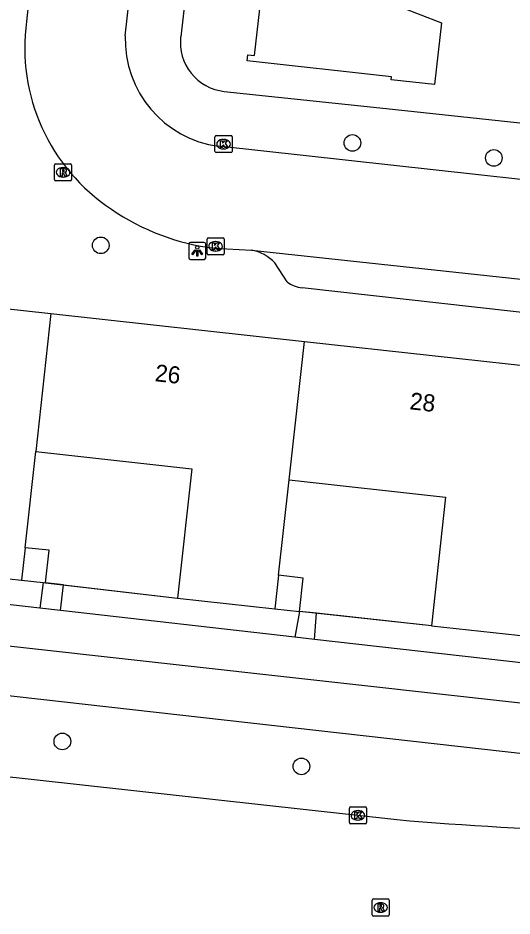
# Model space of a CAD drawing. Extents: x 162398 to 163643, y 386453 to 387397.
# Drawn here: x 162508.8 to 162537.8, y 386458.2 to 386510.9 of the extents above; entities that cross this region are included whole.
import ezdxf

# ---------------------------------------------------------------- set-up
doc = ezdxf.new("R2010")
doc.units = 0
for name, color, linetype in [('IMGEO_Boom', 7, 'Continuous'), ('IMGEO_Fietspad_gesloten', 7, 'Continuous'), ('IMGEO_Haag', 7, 'Continuous'), ('IMGEO_Kolk', 7, 'Continuous'), ('IMGEO_Lichtpunt', 7, 'Continuous'), ('IMGEO_Muur', 7, 'Continuous'), ('IMGEO_Pand', 7, 'Continuous'), ('IMGEO_Pand_nummerreeks', 7, 'Continuous'), ('IMGEO_Rijbaan_lokaal_open', 7, 'Continuous'), ('IMGEO_Rijbaan_regionaal_gesloten', 7, 'Continuous'), ('IMGEO_Rioolput', 7, 'Continuous'), ('IMGEO_Voetpad_open', 7, 'Continuous')]:
    doc.layers.add(name, color=color, linetype=linetype)

msp = doc.modelspace()

# ---------------------------------------------------------------- linework, layer by layer
at = {"layer": 'IMGEO_Boom'}
for centre in [(162528.427, 386503.606), (162536.728, 386502.728), (162513.651, 386497.597), (162511.399, 386468.476), (162525.431, 386467.01)]:
    msp.add_circle(centre, 0.489, dxfattribs=at)
at = {"layer": 'IMGEO_Fietspad_gesloten'}
for points in [[(162612.598, 386468.115), (162608.694, 386467.214), (162607.786, 386467.135), (162574.796, 386468.398), (162557.744, 386468.633), (162551.636, 386469.243), (162536, 386470.973), (162488.361, 386476.276), (162403.801, 386485.785)], [(162553.584, 386466.035), (162546.94, 386466.783), (162489.45, 386473.258), (162443.374, 386478.373), (162401.944, 386482.942)]]:
    msp.add_lwpolyline(points, dxfattribs=at)
at = {"layer": 'IMGEO_Haag'}
for points in [[(162511.458, 386477.66), (162518.158, 386476.892)], [(162533.062, 386475.267), (162526.319, 386475.996)]]:
    msp.add_lwpolyline(points, dxfattribs=at)
at = {"layer": 'IMGEO_Kolk'}
for p, q in [((162520.36, 386503.112), (162520.36, 386503.964)), ((162520.435, 386504.038), (162521.287, 386504.038)), ((162521.361, 386503.964), (162521.361, 386503.112)), ((162520.848, 386503.818), (162520.873, 386503.818)), ((162521.287, 386503.038), (162520.435, 386503.038)), ((162520.871, 386503.258), (162520.846, 386503.258)), ((162519.967, 386498.04), (162520.819, 386498.04)), ((162519.892, 386497.114), (162519.892, 386497.966)), ((162520.38, 386497.82), (162520.405, 386497.82)), ((162520.893, 386497.966), (162520.893, 386497.114)), ((162520.819, 386497.04), (162519.967, 386497.04)), ((162520.403, 386497.26), (162520.378, 386497.26)), ((162528.25, 386463.709), (162528.25, 386464.561)), ((162528.325, 386464.635), (162529.177, 386464.635)), ((162528.738, 386464.415), (162528.763, 386464.415)), ((162529.251, 386464.561), (162529.251, 386463.709)), ((162528.761, 386463.855), (162528.736, 386463.855)), ((162529.177, 386463.635), (162528.325, 386463.635))]:
    msp.add_line(p, q, dxfattribs=at)
for points in [[(162520.36, 386503.112), (162520.36, 386503.964)], [(162520.435, 386504.038), (162521.287, 386504.038)], [(162521.361, 386503.964), (162521.361, 386503.112)], [(162520.681, 386503.738), (162520.804, 386503.738), (162520.804, 386503.587), (162520.934, 386503.738), (162521.098, 386503.738), (162520.952, 386503.587), (162521.105, 386503.338), (162520.953, 386503.338), (162520.868, 386503.502), (162520.804, 386503.435), (162520.804, 386503.338), (162520.681, 386503.338), (162520.681, 386503.738)], [(162521.287, 386503.038), (162520.435, 386503.038)], [(162519.967, 386498.04), (162520.819, 386498.04)], [(162519.892, 386497.114), (162519.892, 386497.966)], [(162520.213, 386497.74), (162520.336, 386497.74), (162520.336, 386497.589), (162520.466, 386497.74), (162520.63, 386497.74), (162520.484, 386497.589), (162520.637, 386497.34), (162520.485, 386497.34), (162520.4, 386497.504), (162520.336, 386497.437), (162520.336, 386497.34), (162520.213, 386497.34), (162520.213, 386497.74)], [(162520.893, 386497.966), (162520.893, 386497.114)], [(162520.819, 386497.04), (162519.967, 386497.04)], [(162528.25, 386463.709), (162528.25, 386464.561)], [(162528.325, 386464.635), (162529.177, 386464.635)], [(162528.571, 386464.335), (162528.694, 386464.335), (162528.694, 386464.184), (162528.824, 386464.335), (162528.988, 386464.335), (162528.842, 386464.184), (162528.995, 386463.935), (162528.843, 386463.935), (162528.758, 386464.099), (162528.694, 386464.032), (162528.694, 386463.935), (162528.571, 386463.935), (162528.571, 386464.335)], [(162529.251, 386464.561), (162529.251, 386463.709)], [(162529.177, 386463.635), (162528.325, 386463.635)]]:
    msp.add_lwpolyline(points, dxfattribs=at)
for centre, start, end in [((162520.437, 386503.962), 91.552, 178.448), ((162520.437, 386503.962), 91.552, 178.448), ((162521.285, 386503.962), 1.552, 88.448), ((162521.285, 386503.962), 1.552, 88.448), ((162520.437, 386503.114), 181.552, 268.448), ((162520.437, 386503.114), 181.552, 268.448), ((162521.285, 386503.114), 271.552, 358.448), ((162521.285, 386503.114), 271.552, 358.448), ((162519.969, 386497.964), 91.552, 178.448), ((162519.969, 386497.964), 91.552, 178.448), ((162520.817, 386497.964), 1.552, 88.448), ((162520.817, 386497.964), 1.552, 88.448), ((162519.969, 386497.116), 181.552, 268.448), ((162519.969, 386497.116), 181.552, 268.448), ((162520.817, 386497.116), 271.552, 358.448), ((162520.817, 386497.116), 271.552, 358.448), ((162528.327, 386464.559), 91.552, 178.448), ((162528.327, 386464.559), 91.552, 178.448), ((162529.175, 386464.559), 1.552, 88.448), ((162529.175, 386464.559), 1.552, 88.448), ((162528.327, 386463.711), 181.552, 268.448), ((162528.327, 386463.711), 181.552, 268.448), ((162529.175, 386463.711), 271.552, 358.448), ((162529.175, 386463.711), 271.552, 358.448)]:
    msp.add_arc(centre, 0.0765, start, end, dxfattribs=at)
for centre, major_axis, ratio, start_param, end_param in [((162520.847, 386503.538), (-0.387, 0.002), 0.722429, 4.712389, 7.853982), ((162520.872, 386503.538), (-0.39, 0.002), 0.717154, 1.570796, 4.712389), ((162520.379, 386497.54), (-0.387, 0.002), 0.722429, 4.712389, 7.853982), ((162520.404, 386497.54), (-0.39, 0.002), 0.717154, 1.570796, 4.712389), ((162528.737, 386464.135), (-0.387, 0.002), 0.722429, 4.712389, 7.853982), ((162528.762, 386464.135), (-0.39, 0.002), 0.717154, 1.570796, 4.712389)]:
    msp.add_ellipse(centre, major_axis=major_axis, ratio=ratio, start_param=start_param, end_param=end_param, dxfattribs=at)
at = {"layer": 'IMGEO_Lichtpunt'}
for p, q in [((162518.82, 386497.673), (162518.82, 386496.866)), ((162518.82, 386497.673), (162518.82, 386496.866)), ((162519.722, 386497.768), (162518.914, 386497.768)), ((162519.722, 386497.768), (162518.914, 386497.768)), ((162519.816, 386496.866), (162519.816, 386497.673)), ((162519.816, 386496.866), (162519.816, 386497.673)), ((162518.914, 386496.772), (162519.722, 386496.772)), ((162518.914, 386496.772), (162519.722, 386496.772))]:
    msp.add_line(p, q, dxfattribs=at)
for points in [[(162519.194, 386497.337), (162519.233, 386497.309), (162519.045, 386497.047), (162519.007, 386497.074), (162519.194, 386497.337)], [(162519.296, 386497.289), (162519.343, 386497.289), (162519.343, 386496.967), (162519.296, 386496.967), (162519.296, 386497.289)], [(162519.406, 386497.309), (162519.444, 386497.336), (162519.631, 386497.074), (162519.592, 386497.046), (162519.406, 386497.309)]]:
    msp.add_lwpolyline(points, dxfattribs=at)
msp.add_circle((162519.319, 386497.471), 0.0994, dxfattribs=at)
for centre, start, end in [((162518.914, 386497.673), 90, 180), ((162518.914, 386497.673), 90, 180), ((162519.722, 386497.673), 0, 90), ((162519.722, 386497.673), 0, 90), ((162518.914, 386496.866), 180, 270), ((162518.914, 386496.866), 180, 270), ((162519.722, 386496.866), 270, 0), ((162519.722, 386496.866), 270, 360)]:
    msp.add_arc(centre, 0.0946, start, end, dxfattribs=at)
at = {"layer": 'IMGEO_Muur'}
for points in [[(162530.407, 386505.623), (162540.818, 386504.517)], [(162510.407, 386477.781), (162518.158, 386476.892)], [(162533.062, 386475.267), (162525.327, 386476.103)]]:
    msp.add_lwpolyline(points, dxfattribs=at)
at = {"layer": 'IMGEO_Pand'}
for points in [[(162531.948, 386514.674), (162531.587, 386511.466), (162533.658, 386510.652), (162533.251, 386507.029), (162530.708, 386507.315), (162530.727, 386507.483), (162522.248, 386508.437), (162522.286, 386508.778), (162522.684, 386508.733), (162523.401, 386515.106), (162522.955, 386515.156), (162522.994, 386515.502)], [(162495.544, 386495.264), (162500, 386494.773), (162510.731, 386493.592)], [(162510.731, 386493.592), (162509.84, 386485.488)], [(162510.731, 386493.592), (162525.614, 386491.953)], [(162524.715, 386483.832), (162525.614, 386491.953)], [(162525.614, 386491.953), (162540.596, 386490.304)], [(162509.219, 386479.85), (162509.84, 386485.488)], [(162509.84, 386485.488), (162518.994, 386484.48), (162518.158, 386476.892)], [(162524.097, 386478.227), (162524.715, 386483.832)], [(162524.715, 386483.832), (162533.894, 386482.822), (162533.062, 386475.267)], [(162509.219, 386479.85), (162509.008, 386477.935)], [(162510.407, 386477.781), (162510.618, 386479.696), (162509.219, 386479.85)], [(162503.194, 386478.575), (162509.008, 386477.935)], [(162524.097, 386478.227), (162523.881, 386476.262)], [(162525.327, 386476.103), (162525.543, 386478.067), (162524.097, 386478.227)], [(162509.008, 386477.935), (162510.267, 386477.796)], [(162510.267, 386477.796), (162510.407, 386477.781)], [(162518.158, 386476.892), (162523.881, 386476.262)], [(162523.881, 386476.262), (162525.327, 386476.103)], [(162533.062, 386475.267), (162538.865, 386474.628)]]:
    msp.add_lwpolyline(points, dxfattribs=at)
at = {"layer": 'IMGEO_Rijbaan_lokaal_open'}
for points in [[(162515.091, 386509.886), (162518.171, 386537.265)], [(162510.746, 386524.31), (162509.296, 386510.744)], [(162566.726, 386498.342), (162553.577, 386499.782), (162520.572, 386503.412)], [(162520.326, 386497.438), (162522.5, 386497.314)], [(162522.5, 386497.314), (162563.577, 386492.897)]]:
    msp.add_lwpolyline(points, dxfattribs=at)
for centre, radius, start, end in [((162520.557, 386509.196), 11.367, 172.1735, 236.469), ((162521.424, 386509.69), 6.336, 178.2308, 262.2729), ((162521.847, 386510.619), 13.268, 235.2197, 263.4192)]:
    msp.add_arc(centre, radius, start, end, dxfattribs=at)
at = {"layer": 'IMGEO_Rijbaan_regionaal_gesloten'}
msp.add_lwpolyline([(162399.012, 386478.452), (162531.025, 386463.884)], dxfattribs=at)
msp.add_arc((162549.614, 386681.664), 218.572, 265.12136, 268.33873, dxfattribs=at)
at = {"layer": 'IMGEO_Rioolput'}
for p, q in [((162510.943, 386501.458), (162510.943, 386502.31)), ((162511.018, 386502.384), (162511.87, 386502.384)), ((162511.944, 386502.31), (162511.944, 386501.458)), ((162511.431, 386502.164), (162511.456, 386502.164)), ((162511.87, 386501.384), (162511.018, 386501.384)), ((162511.454, 386501.604), (162511.429, 386501.604)), ((162529.582, 386458.301), (162529.582, 386459.153)), ((162529.657, 386459.227), (162530.509, 386459.227)), ((162530.583, 386459.153), (162530.583, 386458.301)), ((162530.07, 386459.007), (162530.095, 386459.007)), ((162530.509, 386458.227), (162529.657, 386458.227)), ((162530.093, 386458.447), (162530.068, 386458.447))]:
    msp.add_line(p, q, dxfattribs=at)
for points in [[(162510.943, 386501.458), (162510.943, 386502.31)], [(162511.018, 386502.384), (162511.87, 386502.384)], [(162511.944, 386502.31), (162511.944, 386501.458)], [(162511.532, 386502.082), (162511.28, 386502.084), (162511.28, 386501.684)], [(162511.28, 386501.684), (162511.404, 386501.684), (162511.404, 386501.846), (162511.415, 386501.846)], [(162511.458, 386502.003), (162511.404, 386502.003), (162511.404, 386501.922)], [(162511.404, 386501.922), (162511.456, 386501.922)], [(162511.462, 386501.817), (162511.533, 386501.684), (162511.673, 386501.684), (162511.608, 386501.81)], [(162511.87, 386501.384), (162511.018, 386501.384)], [(162529.582, 386458.301), (162529.582, 386459.153)], [(162529.657, 386459.227), (162530.509, 386459.227)], [(162530.583, 386459.153), (162530.583, 386458.301)], [(162530.171, 386458.925), (162529.919, 386458.927), (162529.919, 386458.527)], [(162529.919, 386458.527), (162530.043, 386458.527), (162530.043, 386458.689), (162530.054, 386458.689)], [(162530.097, 386458.846), (162530.043, 386458.846), (162530.043, 386458.765)], [(162530.043, 386458.765), (162530.095, 386458.765)], [(162530.101, 386458.66), (162530.172, 386458.527), (162530.312, 386458.527), (162530.247, 386458.653)], [(162530.509, 386458.227), (162529.657, 386458.227)]]:
    msp.add_lwpolyline(points, dxfattribs=at)
for centre, radius, start, end in [((162511.02, 386502.308), 0.0765, 91.552, 178.448), ((162511.02, 386502.308), 0.0765, 91.552, 178.448), ((162511.868, 386502.308), 0.0765, 1.552, 88.448), ((162511.868, 386502.308), 0.0765, 1.552, 88.448), ((162511.414, 386501.793), 0.0533, 26.0293, 88.6989), ((162511.44, 386502.111), 0.19, 274.7715, 282.9687), ((162511.464, 386501.907), 0.0964, 77.0061, 93.1865), ((162511.478, 386501.964), 0.0378, 276.6634, 79.6772), ((162511.531, 386501.972), 0.109, 350.3612, 89.416), ((162511.529, 386501.972), 0.112, 277.5842, 350.9817), ((162511.513, 386501.757), 0.108, 29.5134, 73.7905), ((162511.02, 386501.46), 0.0765, 181.552, 268.448), ((162511.02, 386501.46), 0.0765, 181.552, 268.448), ((162511.868, 386501.46), 0.0765, 271.552, 358.448), ((162511.868, 386501.46), 0.0765, 271.552, 358.448), ((162529.659, 386459.151), 0.0765, 91.552, 178.448), ((162529.659, 386459.151), 0.0765, 91.552, 178.448), ((162530.507, 386459.151), 0.0765, 1.552, 88.448), ((162530.507, 386459.151), 0.0765, 1.552, 88.448), ((162530.053, 386458.636), 0.0533, 26.0293, 88.6989), ((162530.079, 386458.954), 0.19, 274.7715, 282.9687), ((162530.103, 386458.75), 0.0964, 77.0061, 93.1865), ((162530.117, 386458.807), 0.0378, 276.6634, 79.6772), ((162530.17, 386458.815), 0.109, 350.3612, 89.416), ((162530.168, 386458.815), 0.112, 277.5842, 350.9817), ((162530.152, 386458.6), 0.108, 29.5134, 73.7905), ((162529.659, 386458.303), 0.0765, 181.552, 268.448), ((162529.659, 386458.303), 0.0765, 181.552, 268.448), ((162530.507, 386458.303), 0.0765, 271.552, 358.448), ((162530.507, 386458.303), 0.0765, 271.552, 358.448)]:
    msp.add_arc(centre, radius, start, end, dxfattribs=at)
for centre, major_axis, ratio, start_param, end_param in [((162511.43, 386501.884), (-0.387, 0.002), 0.722429, 4.712389, 7.853982), ((162511.455, 386501.884), (-0.39, 0.002), 0.717154, 1.570796, 4.712389), ((162530.069, 386458.727), (-0.387, 0.002), 0.722429, 4.712389, 7.853982), ((162530.094, 386458.727), (-0.39, 0.002), 0.717154, 1.570796, 4.712389)]:
    msp.add_ellipse(centre, major_axis=major_axis, ratio=ratio, start_param=start_param, end_param=end_param, dxfattribs=at)
at = {"layer": 'IMGEO_Voetpad_open'}
for points in [[(162521.748, 386539.902), (162518.345, 386509.83)], [(162520.908, 386506.632), (162530.407, 386505.623), (162540.818, 386504.517)], [(162524.596, 386495.459), (162523.872, 386496.563)], [(162560.367, 386491.19), (162525.486, 386495.104)], [(162510.087, 386476.298), (162495.33, 386477.982)], [(162510.267, 386477.796), (162510.087, 386476.298)], [(162511.458, 386477.66), (162510.407, 386477.781)], [(162511.299, 386476.16), (162511.458, 386477.66)], [(162511.299, 386476.16), (162510.087, 386476.298)], [(162525.051, 386474.59), (162511.299, 386476.16)], [(162525.327, 386476.103), (162525.051, 386474.59)], [(162526.319, 386475.996), (162525.327, 386476.103)], [(162526.192, 386474.46), (162526.319, 386475.996)], [(162526.192, 386474.46), (162525.051, 386474.59)], [(162539.9, 386472.907), (162526.192, 386474.46)]]:
    msp.add_lwpolyline(points, dxfattribs=at)
for centre, radius, start, end in [((162521.215, 386509.504), 2.889, 173.5267, 263.8933), ((162522.061, 386494.884), 2.47, 42.8431, 79.7664), ((162525.62, 386496.733), 1.635, 231.2144, 265.2938)]:
    msp.add_arc(centre, radius, start, end, dxfattribs=at)

# ---------------------------------------------------------------- texts
at = {"layer": 'IMGEO_Pand_nummerreeks'}
for s, p in [('26', (162516.798, 386489.625)), ('28', (162531.757, 386487.977))]:
    msp.add_text(s, height=1, rotation=353.7147, dxfattribs=at).set_placement(p)

doc.saveas('drawing.dxf')
